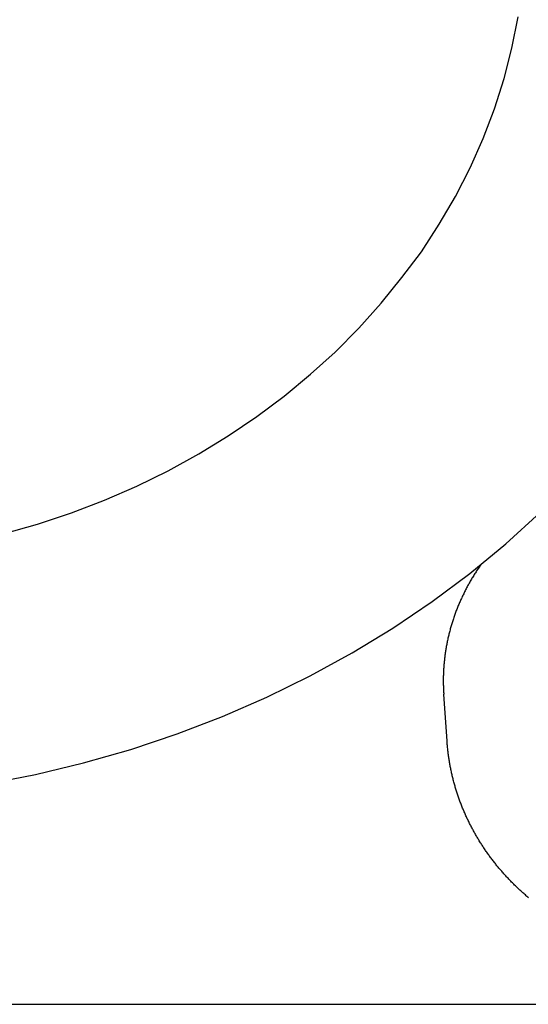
# Model space of a CAD drawing. Extents: x 1107 to 4046, y 937 to 3355.
# Tile 398 of 656: x 2148.98 to 2154.5, y 2682.6 to 2693.29. Entities that reach past the tile are written whole.
import ezdxf

# ---------------------------------------------------------------- set-up
doc = ezdxf.new("R2010")
doc.units = 0
doc.layers.add('KF_VIDA_L___C_REAR', color=7, linetype='CONTINUOUS')

# ---------------------------------------------------------------- blocks, each defined once
blk = doc.blocks.new('KF_VIDA_L___C_REAR')
at = {"layer": 'KF_VIDA_L___C_REAR'}
for p, q in [((-33.359162, 996.243727), (-33.394874, 996.754112)), ((-46.917343, 993.38744), (42.917343, 993.38744))]:
    blk.add_line(p, q, dxfattribs=at)
for points in [[(-38.354, 995.781, 0), (-37.8272, 995.884, 0), (-37.3069, 996.008, 0), (-36.7942, 996.155, 0), (-36.2905, 996.323, 0), (-35.7969, 996.513, 0), (-35.3146, 996.723, 0), (-34.8449, 996.953, 0), (-34.3887, 997.204, 0), (-33.9473, 997.473, 0), (-33.5217, 997.761, 0), (-33.1129, 998.066, 0), (-32.7218, 998.388, 0), (-32.3495, 998.727, 0)], [(-38.1777, 998.495, 0), (-37.8049, 998.601, 0), (-37.4385, 998.724, 0), (-37.0796, 998.861, 0), (-36.7288, 999.014, 0), (-36.3872, 999.182, 0), (-36.0554, 999.364, 0), (-35.7344, 999.56, 0), (-35.4249, 999.769, 0), (-35.1275, 999.991, 0), (-34.8431, 1000.23, 0), (-34.5724, 1000.47, 0), (-34.3159, 1000.73, 0), (-34.0743, 1001, 0), (-33.8482, 1001.28, 0), (-33.6382, 1001.56, 0), (-33.4446, 1001.86, 0), (-33.2681, 1002.16, 0), (-33.109, 1002.47, 0), (-32.9676, 1002.79, 0), (-32.8445, 1003.11, 0), (-32.7397, 1003.44, 0), (-32.6537, 1003.77, 0), (-32.5866, 1004.11, 0)], [(-32.9904, 998.164, 0), (-32.9973, 998.154, 0), (-33.0042, 998.144, 0), (-33.0109, 998.134, 0), (-33.0177, 998.124, 0), (-33.0244, 998.114, 0), (-33.031, 998.104, 0), (-33.0376, 998.094, 0), (-33.0441, 998.084, 0), (-33.0506, 998.074, 0), (-33.057, 998.064, 0), (-33.0633, 998.054, 0), (-33.0696, 998.043, 0), (-33.0759, 998.033, 0), (-33.082, 998.023, 0), (-33.0882, 998.013, 0), (-33.0942, 998.003, 0), (-33.1003, 997.992, 0), (-33.1062, 997.982, 0), (-33.1121, 997.972, 0), (-33.118, 997.961, 0), (-33.1238, 997.951, 0), (-33.1295, 997.941, 0), (-33.1352, 997.93, 0), (-33.1408, 997.92, 0), (-33.1464, 997.909, 0), (-33.1519, 997.899, 0), (-33.1573, 997.888, 0), (-33.1627, 997.878, 0), (-33.168, 997.867, 0), (-33.1733, 997.857, 0), (-33.1785, 997.846, 0), (-33.1837, 997.835, 0), (-33.1888, 997.825, 0), (-33.1938, 997.814, 0), (-33.1988, 997.803, 0), (-33.2037, 997.793, 0), (-33.2086, 997.782, 0), (-33.2134, 997.771, 0), (-33.2181, 997.76, 0), (-33.2228, 997.75, 0), (-33.2275, 997.739, 0), (-33.232, 997.728, 0), (-33.2365, 997.717, 0), (-33.241, 997.706, 0), (-33.2454, 997.695, 0), (-33.2497, 997.685, 0), (-33.254, 997.674, 0), (-33.2582, 997.663, 0), (-33.2623, 997.652, 0), (-33.2664, 997.641, 0), (-33.2705, 997.63, 0), (-33.2744, 997.619, 0), (-33.2783, 997.608, 0), (-33.2822, 997.597, 0), (-33.286, 997.586, 0), (-33.2897, 997.575, 0), (-33.2934, 997.564, 0), (-33.297, 997.552, 0), (-33.3005, 997.541, 0), (-33.304, 997.53, 0), (-33.3074, 997.519, 0), (-33.3108, 997.508, 0), (-33.3141, 997.497, 0), (-33.3173, 997.486, 0), (-33.3205, 997.474, 0), (-33.3236, 997.463, 0), (-33.3267, 997.452, 0), (-33.3297, 997.441, 0), (-33.3326, 997.43, 0), (-33.3355, 997.418, 0), (-33.3383, 997.407, 0), (-33.341, 997.396, 0), (-33.3437, 997.385, 0), (-33.3463, 997.373, 0), (-33.3489, 997.362, 0), (-33.3514, 997.351, 0), (-33.3538, 997.339, 0), (-33.3562, 997.328, 0), (-33.3585, 997.317, 0), (-33.3608, 997.305, 0), (-33.363, 997.294, 0), (-33.3651, 997.282, 0), (-33.3672, 997.271, 0), (-33.3692, 997.26, 0), (-33.3711, 997.248, 0), (-33.373, 997.237, 0), (-33.3748, 997.225, 0), (-33.3765, 997.214, 0), (-33.3782, 997.203, 0), (-33.3798, 997.191, 0), (-33.3814, 997.18, 0), (-33.3829, 997.168, 0), (-33.3843, 997.157, 0), (-33.3857, 997.145, 0), (-33.387, 997.134, 0), (-33.3883, 997.122, 0), (-33.3895, 997.111, 0), (-33.3906, 997.099, 0), (-33.3916, 997.088, 0), (-33.3926, 997.077, 0), (-33.3936, 997.065, 0), (-33.3944, 997.054, 0), (-33.3952, 997.042, 0), (-33.396, 997.031, 0), (-33.3967, 997.019, 0), (-33.3973, 997.007, 0), (-33.3978, 996.996, 0), (-33.3983, 996.984, 0), (-33.3988, 996.973, 0), (-33.3991, 996.961, 0), (-33.3994, 996.95, 0), (-33.3997, 996.938, 0), (-33.3998, 996.927, 0), (-33.3999, 996.915, 0), (-33.4, 996.904, 0), (-33.4, 996.892, 0), (-33.3999, 996.881, 0), (-33.3998, 996.869, 0), (-33.3996, 996.858, 0), (-33.3993, 996.846, 0), (-33.399, 996.835, 0), (-33.3986, 996.823, 0), (-33.3981, 996.812, 0), (-33.3976, 996.8, 0), (-33.397, 996.789, 0), (-33.3964, 996.777, 0), (-33.3956, 996.766, 0), (-33.3949, 996.754, 0)], [(-32.4742, 994.545, 0), (-32.4828, 994.552, 0), (-32.4915, 994.56, 0), (-32.5001, 994.567, 0), (-32.5086, 994.575, 0), (-32.5172, 994.582, 0), (-32.5257, 994.59, 0), (-32.5342, 994.597, 0), (-32.5426, 994.605, 0), (-32.551, 994.612, 0), (-32.5594, 994.62, 0), (-32.5677, 994.628, 0), (-32.5761, 994.635, 0), (-32.5843, 994.643, 0), (-32.5926, 994.651, 0), (-32.6008, 994.659, 0), (-32.609, 994.667, 0), (-32.6172, 994.675, 0), (-32.6253, 994.683, 0), (-32.6334, 994.691, 0), (-32.6414, 994.699, 0), (-32.6494, 994.707, 0), (-32.6574, 994.715, 0), (-32.6653, 994.723, 0), (-32.6733, 994.731, 0), (-32.6811, 994.739, 0), (-32.689, 994.747, 0), (-32.6968, 994.756, 0), (-32.7046, 994.764, 0), (-32.7123, 994.772, 0), (-32.72, 994.781, 0), (-32.7277, 994.789, 0), (-32.7353, 994.798, 0), (-32.7429, 994.806, 0), (-32.7504, 994.815, 0), (-32.7579, 994.823, 0), (-32.7654, 994.832, 0), (-32.7729, 994.84, 0), (-32.7803, 994.849, 0), (-32.7876, 994.858, 0), (-32.795, 994.866, 0), (-32.8023, 994.875, 0), (-32.8095, 994.884, 0), (-32.8167, 994.893, 0), (-32.8239, 994.901, 0), (-32.831, 994.91, 0), (-32.8381, 994.919, 0), (-32.8452, 994.928, 0), (-32.8522, 994.937, 0), (-32.8592, 994.946, 0), (-32.8661, 994.955, 0), (-32.873, 994.964, 0), (-32.8799, 994.973, 0), (-32.8867, 994.982, 0), (-32.8935, 994.992, 0), (-32.9002, 995.001, 0), (-32.9069, 995.01, 0), (-32.9136, 995.019, 0), (-32.9202, 995.029, 0), (-32.9268, 995.038, 0), (-32.9333, 995.047, 0), (-32.9398, 995.057, 0), (-32.9463, 995.066, 0), (-32.9527, 995.075, 0), (-32.959, 995.085, 0), (-32.9653, 995.094, 0), (-32.9716, 995.104, 0), (-32.9779, 995.114, 0), (-32.984, 995.123, 0), (-32.9902, 995.133, 0), (-32.9963, 995.142, 0), (-33.0024, 995.152, 0), (-33.0084, 995.162, 0), (-33.0143, 995.172, 0), (-33.0203, 995.181, 0), (-33.0261, 995.191, 0), (-33.032, 995.201, 0), (-33.0378, 995.211, 0), (-33.0435, 995.221, 0), (-33.0492, 995.231, 0), (-33.0549, 995.241, 0), (-33.0605, 995.251, 0), (-33.066, 995.261, 0), (-33.0716, 995.271, 0), (-33.077, 995.281, 0), (-33.0825, 995.291, 0), (-33.0878, 995.301, 0), (-33.0932, 995.311, 0), (-33.0984, 995.321, 0), (-33.1037, 995.331, 0), (-33.1089, 995.341, 0), (-33.114, 995.352, 0), (-33.1191, 995.362, 0), (-33.1241, 995.372, 0), (-33.1291, 995.383, 0), (-33.1341, 995.393, 0), (-33.139, 995.403, 0), (-33.1438, 995.414, 0), (-33.1486, 995.424, 0), (-33.1534, 995.434, 0), (-33.1581, 995.445, 0), (-33.1628, 995.455, 0), (-33.1674, 995.466, 0), (-33.1719, 995.476, 0), (-33.1764, 995.487, 0), (-33.1809, 995.498, 0), (-33.1853, 995.508, 0), (-33.1897, 995.519, 0), (-33.194, 995.529, 0), (-33.1982, 995.54, 0), (-33.2024, 995.551, 0), (-33.2066, 995.561, 0), (-33.2107, 995.572, 0), (-33.2148, 995.583, 0), (-33.2188, 995.594, 0), (-33.2227, 995.604, 0), (-33.2266, 995.615, 0), (-33.2305, 995.626, 0), (-33.2343, 995.637, 0), (-33.238, 995.648, 0), (-33.2417, 995.659, 0), (-33.2454, 995.669, 0), (-33.249, 995.68, 0), (-33.2525, 995.691, 0), (-33.256, 995.702, 0), (-33.2594, 995.713, 0), (-33.2628, 995.724, 0), (-33.2661, 995.735, 0), (-33.2694, 995.746, 0), (-33.2726, 995.757, 0), (-33.2758, 995.768, 0), (-33.2789, 995.779, 0), (-33.282, 995.79, 0), (-33.285, 995.801, 0), (-33.288, 995.813, 0), (-33.2909, 995.824, 0), (-33.2937, 995.835, 0), (-33.2965, 995.846, 0), (-33.2992, 995.857, 0), (-33.3019, 995.868, 0), (-33.3045, 995.88, 0), (-33.3071, 995.891, 0), (-33.3096, 995.902, 0), (-33.3121, 995.913, 0), (-33.3145, 995.925, 0), (-33.3168, 995.936, 0), (-33.3191, 995.947, 0), (-33.3214, 995.958, 0), (-33.3236, 995.97, 0), (-33.3257, 995.981, 0), (-33.3278, 995.992, 0), (-33.3298, 996.004, 0), (-33.3317, 996.015, 0), (-33.3336, 996.026, 0), (-33.3355, 996.038, 0), (-33.3373, 996.049, 0), (-33.339, 996.061, 0), (-33.3407, 996.072, 0), (-33.3423, 996.083, 0), (-33.3439, 996.095, 0), (-33.3454, 996.106, 0), (-33.3469, 996.118, 0), (-33.3483, 996.129, 0), (-33.3496, 996.14, 0), (-33.3509, 996.152, 0), (-33.3521, 996.163, 0), (-33.3533, 996.175, 0), (-33.3544, 996.186, 0), (-33.3555, 996.198, 0), (-33.3565, 996.209, 0), (-33.3574, 996.221, 0), (-33.3583, 996.232, 0), (-33.3592, 996.244, 0)]]:
    blk.add_polyline3d(points, dxfattribs=at)

msp = doc.modelspace()

# ---------------------------------------------------------------- block references
at = {"layer": 'KF_VIDA_L___C_REAR'}
msp.add_blockref('KF_VIDA_L___C_REAR', (2186.979, 1689.213), dxfattribs=at)

doc.saveas('drawing.dxf')
